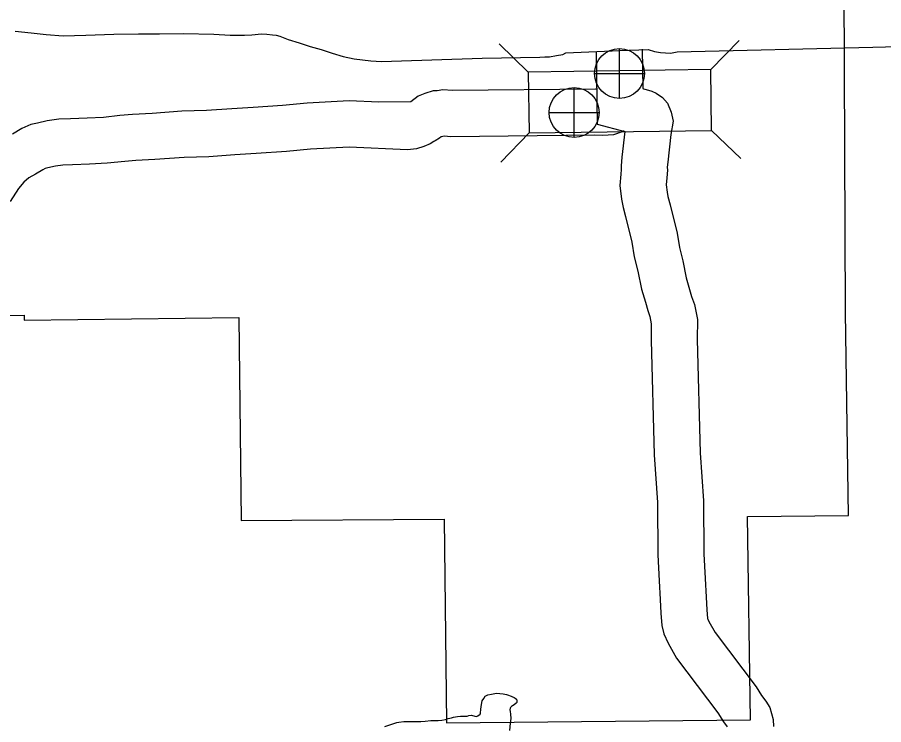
# Model space of a CAD drawing. Extents: x 1374139 to 1377472, y 1168351 to 1170484.
# Drawn here: x 1374794.6 to 1374851, y 1169944.8 to 1169990.8 of the extents above; entities that cross this region are included whole.
import ezdxf

# ---------------------------------------------------------------- set-up
doc = ezdxf.new("R2010")
doc.units = 0
doc.layers.add('Default', color=7, linetype='Continuous')

msp = doc.modelspace()

# ---------------------------------------------------------------- linework, layer by layer
at = {"layer": 'Default'}
for p, q in [((1374839.775, 1169987.414), (1374841.614, 1169989.307)), ((1374827.896, 1169987.243), (1374826.003, 1169989.082)), ((1374833.838, 1169985.526), (1374833.838, 1169988.776)), ((1374832.213, 1169987.151), (1374835.463, 1169987.151)), ((1374830.881, 1169982.992), (1374830.881, 1169986.242)), ((1374829.256, 1169984.617), (1374832.506, 1169984.617)), ((1374827.953, 1169983.283), (1374826.113, 1169981.39)), ((1374839.832, 1169983.454), (1374841.725, 1169981.615))]:
    msp.add_line(p, q, dxfattribs=at)
for points in [[(1374755.589, 1169993.37), (1374755.686, 1169971.353), (1374768.904, 1169971.419), (1374795.096, 1169971.426), (1374795.098, 1169971.109), (1374809.049, 1169971.278), (1374809.216, 1169958.075), (1374822.416, 1169958.154), (1374822.585, 1169944.915), (1374835.768, 1169945.049), (1374842.36, 1169945.115), (1374842.165, 1169958.33), (1374848.748, 1169958.388), (1374848.543, 1169971.594), (1374848.426, 1169998.104)], [(1374830.351, 1169988.489), (1374833.855, 1169988.657), (1374835.703, 1169988.716), (1374836.12, 1169988.586), (1374836.502, 1169988.51), (1374837.151, 1169988.473), (1374837.58, 1169988.567), (1374850.33, 1169988.871), (1374863.562, 1169989.22), (1374875.003, 1169989.495), (1374887.118, 1169989.771), (1374894.897, 1169989.968), (1374902.724, 1169990.145), (1374910.197, 1169990.311), (1374915.571, 1169990.383), (1374923.179, 1169990.67)], [(1374794.499, 1169989.905), (1374795.537, 1169989.794), (1374796.515, 1169989.683), (1374797.616, 1169989.608), (1374799.092, 1169989.643), (1374800.916, 1169989.707), (1374802.529, 1169989.74), (1374803.887, 1169989.723), (1374805.454, 1169989.756), (1374807.434, 1169989.702), (1374808.485, 1169989.643), (1374809.431, 1169989.645), (1374809.901, 1169989.679), (1374810.536, 1169989.724), (1374810.879, 1169989.701), (1374811.241, 1169989.675), (1374811.497, 1169989.646), (1374811.735, 1169989.571), (1374812.28, 1169989.37), (1374812.99, 1169989.152), (1374813.708, 1169988.92), (1374814.409, 1169988.714), (1374815.138, 1169988.469), (1374815.847, 1169988.249), (1374816.562, 1169988.115), (1374817.649, 1169987.986), (1374818.345, 1169987.94), (1374818.987, 1169987.964), (1374824.897, 1169988.146), (1374828.654, 1169988.225), (1374828.98, 1169988.245), (1374829.282, 1169988.245), (1374829.741, 1169988.318), (1374830.152, 1169988.398), (1374830.351, 1169988.489)], [(1374835.315, 1169988.729), (1374835.352, 1169986.172), (1374835.4, 1169986.157), (1374835.491, 1169986.134), (1374835.73, 1169986.071), (1374835.934, 1169985.993), (1374836.22, 1169985.883), (1374836.642, 1169985.602), (1374836.951, 1169985.218), (1374837.206, 1169984.639), (1374837.324, 1169984.057), (1374837.177, 1169983.183), (1374836.977, 1169981.385), (1374836.941, 1169981.053), (1374836.951, 1169980.858), (1374836.915, 1169980.371), (1374836.877, 1169979.905), (1374836.927, 1169979.429), (1374836.984, 1169979.145), (1374837.136, 1169978.605), (1374837.581, 1169976.769), (1374837.732, 1169975.829), (1374837.956, 1169974.96), (1374838.184, 1169973.849), (1374838.4, 1169973.094), (1374838.53, 1169972.645), (1374838.713, 1169972.122), (1374838.903, 1169971.139), (1374838.896, 1169969.842), (1374839.085, 1169962.48), (1374839.304, 1169959.354), (1374839.333, 1169955.911), (1374839.406, 1169954.298), (1374839.479, 1169953.09), (1374839.52, 1169952.251), (1374839.572, 1169951.688), (1374839.578, 1169951.658), (1374839.657, 1169951.492), (1374840.063, 1169950.783), (1374842.729, 1169947.249), (1374843.073, 1169946.679), (1374843.351, 1169946.323), (1374843.612, 1169945.897), (1374843.831, 1169945.136), (1374843.868, 1169944.672)], [(1374832.317, 1169988.569), (1374832.385, 1169983.855), (1374834.181, 1169983.388), (1374833.995, 1169981.711), (1374833.934, 1169981.142), (1374833.945, 1169980.897), (1374833.924, 1169980.602), (1374833.865, 1169979.867), (1374833.958, 1169978.981), (1374834.064, 1169978.445), (1374834.234, 1169977.843), (1374834.638, 1169976.177), (1374834.792, 1169975.216), (1374835.032, 1169974.283), (1374835.269, 1169973.133), (1374835.517, 1169972.266), (1374835.67, 1169971.734), (1374835.809, 1169971.337), (1374835.902, 1169970.859), (1374835.896, 1169969.813), (1374836.087, 1169962.337), (1374836.305, 1169959.236), (1374836.334, 1169955.831), (1374836.41, 1169954.14), (1374836.484, 1169952.925), (1374836.527, 1169952.042), (1374836.6, 1169951.244), (1374836.715, 1169950.693), (1374836.997, 1169950.099), (1374837.554, 1169949.127), (1374840.241, 1169945.564), (1374840.599, 1169944.974), (1374840.848, 1169944.654)], [(1374832.34, 1169986.133), (1374832.274, 1169986.135), (1374822.96, 1169986.036), (1374822.346, 1169986.096), (1374821.962, 1169986.033), (1374821.698, 1169986.032), (1374821.168, 1169985.854), (1374820.741, 1169985.669), (1374820.251, 1169985.304)], [(1374820.251, 1169985.304), (1374818.179, 1169985.284), (1374816.24, 1169985.372), (1374813.508, 1169985.23), (1374811.907, 1169985.076), (1374809.988, 1169984.943), (1374808.596, 1169984.86), (1374806.963, 1169984.738), (1374805.359, 1169984.695), (1374803.414, 1169984.559), (1374802.149, 1169984.495), (1374801.325, 1169984.42), (1374800.26, 1169984.301), (1374799.199, 1169984.251), (1374798.113, 1169984.199), (1374797.35, 1169984.175), (1374796.595, 1169984.074), (1374795.954, 1169983.926), (1374795.527, 1169983.825), (1374794.936, 1169983.574), (1374794.333, 1169983.214)], [(1374834.143, 1169983.413), (1374834.068, 1169983.377), (1374833.455, 1169983.165), (1374832.745, 1169983.114), (1374832.23, 1169983.135), (1374822.829, 1169983.034), (1374822.444, 1169983.072), (1374822.229, 1169983.037), (1374822.119, 1169982.955), (1374821.848, 1169982.782), (1374821.758, 1169982.732), (1374821.504, 1169982.57), (1374821.094, 1169982.393), (1374820.628, 1169982.261), (1374820.044, 1169982.197), (1374816.25, 1169982.368), (1374813.73, 1169982.238), (1374812.155, 1169982.086), (1374810.181, 1169981.949), (1374808.797, 1169981.867), (1374807.115, 1169981.741), (1374805.503, 1169981.697), (1374803.594, 1169981.564), (1374802.362, 1169981.502), (1374801.629, 1169981.435), (1374800.497, 1169981.309), (1374799.342, 1169981.254), (1374798.231, 1169981.201), (1374797.596, 1169981.181), (1374797.133, 1169981.12), (1374796.636, 1169981.005), (1374796.465, 1169980.964), (1374796.298, 1169980.893), (1374795.824, 1169980.61), (1374795.381, 1169980.368), (1374795.068, 1169980.088), (1374794.725, 1169979.669), (1374794.167, 1169978.816)], [(1374818.56, 1169944.665), (1374818.949, 1169944.796), (1374819.348, 1169944.927), (1374819.478, 1169944.958), (1374819.797, 1169944.988), (1374820.247, 1169944.989), (1374820.516, 1169944.99), (1374820.906, 1169945.001), (1374821.195, 1169945.012), (1374821.565, 1169945.052), (1374821.795, 1169945.053), (1374822.034, 1169945.063), (1374822.274, 1169945.074), (1374822.503, 1169945.124), (1374822.683, 1169945.195), (1374822.893, 1169945.245), (1374823.042, 1169945.276), (1374823.302, 1169945.326), (1374823.482, 1169945.337), (1374823.611, 1169945.347), (1374823.911, 1169945.348), (1374824.021, 1169945.378), (1374824.2, 1169945.398), (1374824.41, 1169945.349), (1374824.53, 1169945.329), (1374824.61, 1169945.359), (1374824.769, 1169945.48), (1374824.799, 1169945.53), (1374824.819, 1169945.8), (1374824.838, 1169945.95), (1374824.858, 1169946.111), (1374824.887, 1169946.331), (1374825.006, 1169946.502), (1374825.096, 1169946.642), (1374825.275, 1169946.742), (1374825.495, 1169946.783), (1374825.824, 1169946.844), (1374826.044, 1169946.814), (1374826.264, 1169946.795), (1374826.474, 1169946.755), (1374826.604, 1169946.715), (1374826.724, 1169946.665), (1374826.784, 1169946.646), (1374826.864, 1169946.606), (1374826.944, 1169946.576), (1374826.984, 1169946.556), (1374827.044, 1169946.516), (1374827.124, 1169946.446), (1374827.164, 1169946.366), (1374827.164, 1169946.236), (1374827.114, 1169946.186), (1374826.975, 1169946.085), (1374826.875, 1169946.025), (1374826.815, 1169945.975), (1374826.746, 1169945.915), (1374826.716, 1169945.854), (1374826.706, 1169945.764), (1374826.716, 1169945.644), (1374826.747, 1169945.464), (1374826.758, 1169945.194), (1374826.709, 1169944.883), (1374826.68, 1169944.412)]]:
    msp.add_lwpolyline(points, dxfattribs=at)
msp.add_lwpolyline([(1374839.775, 1169987.414), (1374827.896, 1169987.243), (1374827.953, 1169983.283), (1374839.832, 1169983.454)], close=True, dxfattribs=at)
for centre in [(1374833.838, 1169987.151), (1374830.881, 1169984.617)]:
    msp.add_circle(centre, 1.625, dxfattribs=at)

doc.saveas('drawing.dxf')
